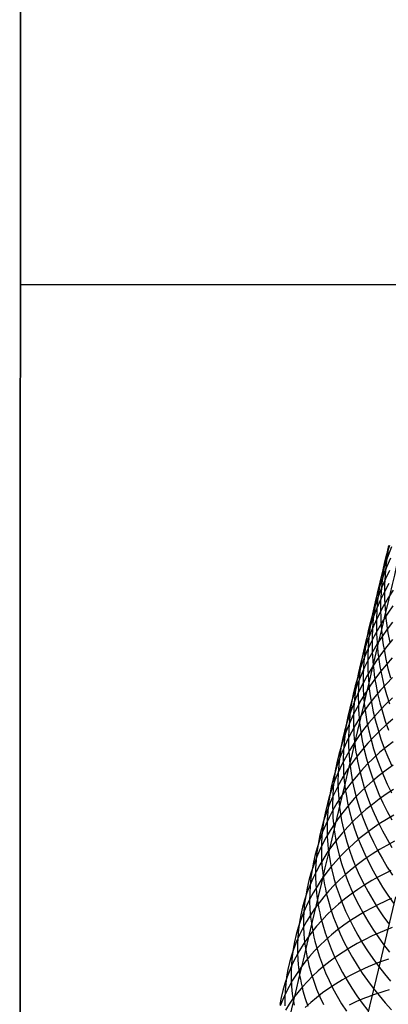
# Model space of a CAD drawing. Extents: x -383 to 1849, y -1185 to -529.
# Tile 373 of 656: x 216 to 233, y -955 to -910. Entities that reach past the tile are written whole.
import ezdxf

# ---------------------------------------------------------------- set-up
doc = ezdxf.new("R2010")
doc.units = 0
doc.layers.add('PREDEFINITO', color=7, linetype='CONTINUOUS')

msp = doc.modelspace()

# ---------------------------------------------------------------- linework, layer by layer
at = {"layer": 'PREDEFINITO'}
for p, q in [((216.347, -943.92, 420), (216.363, -887.728, 420)), ((216.347, -943.92, 370), (216.363, -887.728, 370)), ((216.363, -887.728, 395), (216.347, -943.92, 395)), ((216.347, -943.92, 420), (216.363, -887.728, 420)), ((216.351, -922.148, 420), (241.348, -922.148, 420)), ((216.351, -922.148, 370), (241.348, -922.148, 370)), ((233.286, -934.149, 533.73), (233.186, -934.576, 533.95)), ((233.326, -934.142, 531.747), (233.197, -934.557, 531.975)), ((233.286, -934.2, 535.689), (233.217, -934.636, 535.899)), ((233.419, -934.207, 529.751), (233.262, -934.608, 529.986)), ((233.197, -934.557, 531.975), (233.082, -934.976, 532.203)), ((233.186, -934.576, 533.95), (233.101, -935.005, 534.17)), ((233.262, -934.608, 529.986), (233.118, -935.014, 530.222)), ((233.217, -934.636, 535.899), (233.163, -935.074, 536.109)), ((233.38, -934.725, 527.984), (233.209, -935.117, 528.227)), ((233.082, -934.976, 532.203), (232.984, -935.397, 532.431)), ((233.118, -935.014, 530.222), (232.99, -935.424, 530.459)), ((233.101, -935.005, 534.17), (233.032, -935.437, 534.389)), ((233.209, -935.117, 528.227), (233.051, -935.514, 528.471)), ((233.163, -935.074, 536.109), (233.126, -935.513, 536.317)), ((233.336, -935.299, 526.23), (233.152, -935.681, 526.48)), ((232.99, -935.424, 530.459), (232.877, -935.838, 530.696)), ((232.984, -935.397, 532.431), (232.9, -935.822, 532.659)), ((233.051, -935.514, 528.471), (232.909, -935.915, 528.715)), ((233.032, -935.437, 534.389), (232.979, -935.872, 534.608)), ((233.152, -935.681, 526.48), (232.982, -936.068, 526.731)), ((233.126, -935.513, 536.317), (233.105, -935.954, 536.525)), ((232.877, -935.838, 530.696), (232.779, -936.256, 530.932)), ((232.909, -935.915, 528.715), (232.781, -936.321, 528.96)), ((232.982, -936.068, 526.731), (232.827, -936.46, 526.983)), ((232.9, -935.822, 532.659), (232.833, -936.25, 532.887)), ((232.979, -935.872, 534.608), (232.942, -936.307, 534.825)), ((233.297, -935.899, 524.469), (233.1, -936.27, 524.725)), ((233.105, -935.954, 536.525), (233.101, -936.395, 536.731)), ((233.493, -936.201, 522.46), (233.27, -936.554, 522.719)), ((232.697, -936.676, 531.169), (232.631, -937.099, 531.405)), ((232.781, -936.321, 528.96), (232.669, -936.731, 529.206)), ((232.827, -936.46, 526.983), (232.686, -936.857, 527.236)), ((232.779, -936.256, 530.932), (232.697, -936.676, 531.169)), ((232.781, -936.679, 533.114), (232.746, -937.111, 533.34)), ((232.917, -936.647, 524.983), (232.748, -937.029, 525.242)), ((232.833, -936.25, 532.887), (232.781, -936.679, 533.114)), ((233.1, -936.27, 524.725), (232.917, -936.647, 524.983)), ((232.942, -936.307, 534.825), (232.922, -936.744, 535.042)), ((233.27, -936.554, 522.719), (233.06, -936.913, 522.981)), ((233.101, -936.395, 536.731), (233.105, -936.616, 536.833)), ((233.105, -936.616, 536.833), (233.114, -936.837, 536.936)), ((232.572, -937.144, 529.451), (232.49, -937.56, 529.697)), ((232.686, -936.857, 527.236), (232.56, -937.258, 527.49)), ((232.669, -936.731, 529.206), (232.572, -937.144, 529.451)), ((232.631, -937.099, 531.405), (232.58, -937.524, 531.64)), ((232.748, -937.029, 525.242), (232.594, -937.416, 525.502)), ((232.746, -937.111, 533.34), (232.728, -937.543, 533.564)), ((233.06, -936.913, 522.981), (232.864, -937.279, 523.245)), ((232.922, -936.744, 535.042), (232.919, -937.182, 535.257)), ((233.114, -936.837, 536.936), (233.127, -937.058, 537.037)), ((233.127, -937.058, 537.037), (233.144, -937.279, 537.138)), ((233.486, -936.913, 520.712), (233.25, -937.254, 520.977)), ((232.49, -937.56, 529.697), (232.425, -937.978, 529.941)), ((232.56, -937.258, 527.49), (232.449, -937.663, 527.744)), ((232.594, -937.416, 525.502), (232.454, -937.807, 525.763)), ((232.58, -937.524, 531.64), (232.546, -937.951, 531.875)), ((232.864, -937.279, 523.245), (232.682, -937.651, 523.511)), ((232.728, -937.543, 533.564), (232.726, -937.976, 533.787)), ((233.028, -937.603, 521.245), (232.82, -937.958, 521.515)), ((232.919, -937.182, 535.257), (232.923, -937.401, 535.363)), ((232.923, -937.401, 535.363), (232.932, -937.62, 535.47)), ((233.25, -937.254, 520.977), (233.028, -937.603, 521.245)), ((233.144, -937.279, 537.138), (233.165, -937.499, 537.239)), ((233.165, -937.499, 537.239), (233.191, -937.72, 537.339)), ((232.454, -937.807, 525.763), (232.33, -938.203, 526.025)), ((232.449, -937.663, 527.744), (232.354, -938.071, 527.998)), ((232.515, -938.028, 523.778), (232.362, -938.41, 524.046)), ((232.425, -937.978, 529.941), (232.375, -938.399, 530.185)), ((232.682, -937.651, 523.511), (232.515, -938.028, 523.778)), ((232.546, -937.951, 531.875), (232.529, -938.379, 532.108)), ((232.82, -937.958, 521.515), (232.625, -938.319, 521.788)), ((232.726, -937.976, 533.787), (232.731, -938.193, 533.898)), ((232.932, -937.62, 535.47), (232.946, -937.839, 535.576)), ((232.946, -937.839, 535.576), (232.963, -938.058, 535.681)), ((232.963, -938.058, 535.681), (232.985, -938.276, 535.786)), ((233.22, -937.996, 519.244), (232.986, -938.331, 519.516)), ((233.191, -937.72, 537.339), (233.221, -937.94, 537.439)), ((233.467, -937.667, 518.975), (233.22, -937.996, 519.244)), ((233.221, -937.94, 537.439), (233.256, -938.16, 537.538)), ((232.274, -938.483, 528.251), (232.209, -938.896, 528.504)), ((232.33, -938.203, 526.025), (232.22, -938.603, 526.286)), ((232.362, -938.41, 524.046), (232.223, -938.796, 524.315)), ((232.354, -938.071, 527.998), (232.274, -938.483, 528.251)), ((232.375, -938.399, 530.185), (232.342, -938.821, 530.428)), ((232.625, -938.319, 521.788), (232.444, -938.686, 522.062)), ((232.529, -938.379, 532.108), (232.528, -938.808, 532.339)), ((232.731, -938.193, 533.898), (232.741, -938.41, 534.009)), ((232.741, -938.41, 534.009), (232.755, -938.627, 534.119)), ((232.986, -938.331, 519.516), (232.766, -938.674, 519.791)), ((232.985, -938.276, 535.786), (233.011, -938.495, 535.89)), ((233.011, -938.495, 535.89), (233.042, -938.713, 535.994)), ((233.468, -938.469, 517.247), (233.209, -938.785, 517.52)), ((233.256, -938.16, 537.538), (233.337, -938.599, 537.734)), ((232.223, -938.796, 524.315), (232.099, -939.187, 524.585)), ((232.22, -938.603, 526.286), (232.126, -939.006, 526.548)), ((232.209, -938.896, 528.504), (232.161, -939.312, 528.756)), ((232.444, -938.686, 522.062), (232.277, -939.058, 522.337)), ((232.342, -938.821, 530.428), (232.325, -939.245, 530.67)), ((232.528, -938.808, 532.339), (232.534, -939.022, 532.454)), ((232.766, -938.674, 519.791), (232.559, -939.023, 520.069)), ((232.755, -938.627, 534.119), (232.773, -938.843, 534.229)), ((232.773, -938.843, 534.229), (232.796, -939.06, 534.338)), ((233.209, -938.785, 517.52), (232.963, -939.109, 517.797)), ((233.042, -938.713, 535.994), (233.076, -938.931, 536.097)), ((233.076, -938.931, 536.097), (233.158, -939.366, 536.302)), ((232.047, -939.412, 526.81), (231.984, -939.821, 527.071)), ((232.099, -939.187, 524.585), (231.991, -939.581, 524.855)), ((232.126, -939.006, 526.548), (232.047, -939.412, 526.81)), ((232.277, -939.058, 522.337), (232.125, -939.436, 522.614)), ((232.161, -939.312, 528.756), (232.129, -939.73, 529.007)), ((232.365, -939.379, 520.348), (232.186, -939.74, 520.63)), ((232.325, -939.245, 530.67), (232.325, -939.669, 530.91)), ((232.559, -939.023, 520.069), (232.365, -939.379, 520.348)), ((232.534, -939.022, 532.454), (232.544, -939.237, 532.569)), ((232.544, -939.237, 532.569), (232.559, -939.451, 532.683)), ((232.963, -939.109, 517.797), (232.73, -939.44, 518.077)), ((232.796, -939.06, 534.338), (232.823, -939.277, 534.446)), ((232.823, -939.277, 534.446), (232.854, -939.493, 534.554)), ((233.158, -939.366, 536.302), (233.257, -939.799, 536.503)), ((233.456, -939.316, 515.534), (233.186, -939.619, 515.811)), ((231.987, -939.817, 522.892), (231.865, -940.203, 523.17)), ((231.991, -939.581, 524.855), (231.898, -939.979, 525.125)), ((231.984, -939.821, 527.071), (231.938, -940.231, 527.331)), ((232.125, -939.436, 522.614), (231.987, -939.817, 522.892)), ((232.186, -939.74, 520.63), (232.021, -940.106, 520.913)), ((232.129, -939.73, 529.007), (232.113, -940.148, 529.257)), ((232.51, -939.778, 518.36), (232.304, -940.122, 518.646)), ((232.325, -939.669, 530.91), (232.331, -939.882, 531.029)), ((232.73, -939.44, 518.077), (232.51, -939.778, 518.36)), ((232.559, -939.451, 532.683), (232.577, -939.666, 532.797)), ((232.577, -939.666, 532.797), (232.601, -939.881, 532.91)), ((232.854, -939.493, 534.554), (232.89, -939.709, 534.661)), ((232.89, -939.709, 534.661), (232.973, -940.14, 534.873)), ((233.186, -939.619, 515.811), (232.928, -939.929, 516.091)), ((233.257, -939.799, 536.503), (233.372, -940.229, 536.702)), ((231.865, -940.203, 523.17), (231.757, -940.593, 523.448)), ((231.898, -939.979, 525.125), (231.82, -940.38, 525.395)), ((232.021, -940.106, 520.913), (231.87, -940.478, 521.197)), ((231.938, -940.231, 527.331), (231.907, -940.644, 527.59)), ((232.304, -940.122, 518.646), (232.112, -940.473, 518.933)), ((232.113, -940.148, 529.257), (232.115, -940.568, 529.505)), ((232.331, -939.882, 531.029), (232.342, -940.094, 531.148)), ((232.342, -940.094, 531.148), (232.357, -940.307, 531.266)), ((232.357, -940.307, 531.266), (232.376, -940.519, 531.384)), ((232.684, -940.247, 516.374), (232.452, -940.572, 516.661)), ((232.601, -939.881, 532.91), (232.628, -940.095, 533.022)), ((232.628, -940.095, 533.022), (232.66, -940.309, 533.134)), ((232.66, -940.309, 533.134), (232.696, -940.523, 533.245)), ((232.928, -939.929, 516.091), (232.684, -940.247, 516.374)), ((232.973, -940.14, 534.873), (233.073, -940.569, 535.083)), ((233.466, -940.21, 513.832), (233.184, -940.499, 514.111)), ((231.757, -940.593, 523.448), (231.665, -940.986, 523.727)), ((231.87, -940.478, 521.197), (231.734, -940.854, 521.482)), ((231.82, -940.38, 525.395), (231.758, -940.783, 525.664)), ((231.907, -940.644, 527.59), (231.893, -941.058, 527.848)), ((232.112, -940.473, 518.933), (231.933, -940.829, 519.223)), ((232.115, -940.568, 529.505), (232.121, -940.778, 529.628)), ((232.452, -940.572, 516.661), (232.234, -940.904, 516.951)), ((232.376, -940.519, 531.384), (232.399, -940.732, 531.501)), ((232.399, -940.732, 531.501), (232.427, -940.944, 531.617)), ((232.696, -940.523, 533.245), (232.781, -940.95, 533.465)), ((233.184, -940.499, 514.111), (232.915, -940.797, 514.395)), ((233.073, -940.569, 535.083), (233.19, -940.996, 535.29)), ((231.665, -940.986, 523.727), (231.588, -941.382, 524.005)), ((231.734, -940.854, 521.482), (231.613, -941.234, 521.768)), ((231.769, -941.19, 519.514), (231.62, -941.557, 519.806)), ((231.712, -941.189, 525.932), (231.682, -941.596, 526.199)), ((231.758, -940.783, 525.664), (231.712, -941.189, 525.932)), ((231.933, -940.829, 519.223), (231.769, -941.19, 519.514)), ((231.893, -941.058, 527.848), (231.896, -941.472, 528.104)), ((232.234, -940.904, 516.951), (232.03, -941.242, 517.244)), ((232.121, -940.778, 529.628), (232.133, -940.988, 529.751)), ((232.133, -940.988, 529.751), (232.148, -941.198, 529.873)), ((232.148, -941.198, 529.873), (232.168, -941.408, 529.995)), ((232.658, -941.102, 514.683), (232.415, -941.415, 514.974)), ((232.427, -940.944, 531.617), (232.459, -941.156, 531.733)), ((232.459, -941.156, 531.733), (232.496, -941.367, 531.848)), ((232.915, -940.797, 514.395), (232.658, -941.102, 514.683)), ((232.781, -940.95, 533.465), (232.882, -941.375, 533.683)), ((233.473, -941.15, 512.148), (233.181, -941.426, 512.429)), ((233.19, -940.996, 535.29), (233.322, -941.42, 535.493)), ((231.507, -941.618, 522.054), (231.416, -942.005, 522.34)), ((231.62, -941.557, 519.806), (231.485, -941.928, 520.1)), ((231.613, -941.234, 521.768), (231.507, -941.618, 522.054)), ((231.588, -941.382, 524.005), (231.527, -941.781, 524.282)), ((231.839, -941.587, 517.538), (231.662, -941.937, 517.835)), ((231.682, -941.596, 526.199), (231.669, -942.005, 526.465)), ((232.03, -941.242, 517.244), (231.839, -941.587, 517.538)), ((231.896, -941.472, 528.104), (231.903, -941.68, 528.231)), ((231.903, -941.68, 528.231), (231.915, -941.888, 528.358)), ((232.168, -941.408, 529.995), (232.192, -941.618, 530.116)), ((232.415, -941.415, 514.974), (232.184, -941.735, 515.269)), ((232.192, -941.618, 530.116), (232.22, -941.828, 530.236)), ((232.496, -941.367, 531.848), (232.581, -941.79, 532.076)), ((232.882, -941.375, 533.683), (232.999, -941.798, 533.897)), ((233.181, -941.426, 512.429), (232.9, -941.71, 512.715)), ((231.416, -942.005, 522.34), (231.341, -942.395, 522.625)), ((231.485, -941.928, 520.1), (231.365, -942.303, 520.394)), ((231.527, -941.781, 524.282), (231.482, -942.181, 524.559)), ((231.662, -941.937, 517.835), (231.5, -942.292, 518.133)), ((231.669, -942.005, 526.465), (231.673, -942.415, 526.729)), ((231.967, -942.062, 515.566), (231.764, -942.395, 515.866)), ((231.915, -941.888, 528.358), (231.931, -942.095, 528.484)), ((231.931, -942.095, 528.484), (231.952, -942.303, 528.609)), ((232.184, -941.735, 515.269), (231.967, -942.062, 515.566)), ((232.22, -941.828, 530.236), (232.253, -942.037, 530.355)), ((232.253, -942.037, 530.355), (232.29, -942.247, 530.474)), ((232.632, -942.002, 513.006), (232.377, -942.302, 513.3)), ((232.581, -941.79, 532.076), (232.683, -942.211, 532.302)), ((232.9, -941.71, 512.715), (232.632, -942.002, 513.006)), ((232.999, -941.798, 533.897), (233.132, -942.218, 534.109)), ((231.365, -942.303, 520.394), (231.26, -942.682, 520.688)), ((231.341, -942.395, 522.625), (231.282, -942.788, 522.91)), ((231.5, -942.292, 518.133), (231.352, -942.653, 518.433)), ((231.453, -942.584, 524.834), (231.441, -942.988, 525.108)), ((231.482, -942.181, 524.559), (231.453, -942.584, 524.834)), ((231.764, -942.395, 515.866), (231.574, -942.735, 516.169)), ((231.673, -942.415, 526.729), (231.681, -942.62, 526.86)), ((231.952, -942.303, 528.609), (231.977, -942.511, 528.734)), ((231.977, -942.511, 528.734), (232.006, -942.718, 528.859)), ((232.377, -942.302, 513.3), (232.135, -942.61, 513.598)), ((232.29, -942.247, 530.474), (232.376, -942.664, 530.71)), ((232.683, -942.211, 532.302), (232.801, -942.629, 532.524)), ((233.176, -942.397, 510.763), (232.885, -942.667, 511.05)), ((233.132, -942.218, 534.109), (233.281, -942.636, 534.316)), ((233.48, -942.135, 510.48), (233.176, -942.397, 510.763)), ((231.219, -943.017, 518.733), (231.101, -943.386, 519.034)), ((231.26, -942.682, 520.688), (231.17, -943.064, 520.982)), ((231.352, -942.653, 518.433), (231.219, -943.017, 518.733)), ((231.282, -942.788, 522.91), (231.239, -943.183, 523.194)), ((231.574, -942.735, 516.169), (231.398, -943.08, 516.474)), ((231.441, -942.988, 525.108), (231.445, -943.392, 525.379)), ((231.681, -942.62, 526.86), (231.693, -942.825, 526.991)), ((231.906, -942.924, 513.9), (231.69, -943.245, 514.205)), ((231.693, -942.825, 526.991), (231.71, -943.03, 527.121)), ((231.71, -943.03, 527.121), (231.731, -943.235, 527.25)), ((232.135, -942.61, 513.598), (231.906, -942.924, 513.9)), ((232.006, -942.718, 528.859), (232.039, -942.925, 528.982)), ((232.039, -942.925, 528.982), (232.077, -943.133, 529.105)), ((232.606, -942.945, 511.343), (232.339, -943.232, 511.64)), ((232.376, -942.664, 530.71), (232.479, -943.08, 530.943)), ((232.885, -942.667, 511.05), (232.606, -942.945, 511.343)), ((232.801, -942.629, 532.524), (232.935, -943.046, 532.743)), ((231.101, -943.386, 519.034), (230.997, -943.759, 519.336)), ((231.096, -943.449, 521.276), (231.038, -943.836, 521.569)), ((231.237, -943.43, 516.78), (231.09, -943.785, 517.087)), ((231.17, -943.064, 520.982), (231.096, -943.449, 521.276)), ((231.239, -943.183, 523.194), (231.212, -943.58, 523.477)), ((231.398, -943.08, 516.474), (231.237, -943.43, 516.78)), ((231.445, -943.392, 525.379), (231.454, -943.595, 525.515)), ((231.69, -943.245, 514.205), (231.488, -943.573, 514.513)), ((231.731, -943.235, 527.25), (231.756, -943.44, 527.379)), ((231.756, -943.44, 527.379), (231.785, -943.645, 527.507)), ((232.077, -943.133, 529.105), (232.165, -943.546, 529.348)), ((232.339, -943.232, 511.64), (232.086, -943.526, 511.942)), ((232.479, -943.08, 530.943), (232.598, -943.494, 531.172)), ((233.176, -943.414, 509.114), (232.874, -943.67, 509.403)), ((232.935, -943.046, 532.743), (233.085, -943.459, 532.958)), ((233.085, -943.459, 532.958), (233.249, -943.87, 533.169)), ((233.49, -943.167, 508.831), (233.176, -943.414, 509.114)), ((216.311, -943.922, 420.954), (216.335, -943.921, 420.476)), ((216.333, -1000.114, 420), (216.347, -943.92, 420)), ((216.333, -1000.114, 370), (216.347, -943.92, 370)), ((216.347, -943.92, 395), (216.333, -1000.114, 395)), ((216.333, -1000.114, 420), (216.347, -943.92, 420)), ((216.335, -943.921, 420.476), (216.347, -943.92, 420)), ((216.347, -943.92, 420), (216.347, -943.92, 370)), ((230.997, -943.759, 519.336), (230.909, -944.135, 519.637)), ((231.09, -943.785, 517.087), (230.958, -944.144, 517.396)), ((231.038, -943.836, 521.569), (230.995, -944.226, 521.861)), ((231.3, -943.906, 514.822), (231.126, -944.246, 515.134)), ((231.212, -943.58, 523.477), (231.201, -943.979, 523.758)), ((231.488, -943.573, 514.513), (231.3, -943.906, 514.822)), ((231.454, -943.595, 525.515), (231.466, -943.798, 525.649)), ((231.466, -943.798, 525.649), (231.483, -944, 525.783)), ((231.845, -943.828, 512.247), (231.617, -944.137, 512.556)), ((231.785, -943.645, 527.507), (231.819, -943.85, 527.634)), ((231.819, -943.85, 527.634), (231.857, -944.055, 527.761)), ((232.086, -943.526, 511.942), (231.845, -943.828, 512.247)), ((232.165, -943.546, 529.348), (232.269, -943.958, 529.589)), ((232.583, -943.934, 509.697), (232.306, -944.207, 509.996)), ((232.874, -943.67, 509.403), (232.583, -943.934, 509.697)), ((232.598, -943.494, 531.172), (232.732, -943.906, 531.398)), ((232.732, -943.906, 531.398), (232.883, -944.315, 531.62)), ((233.249, -943.87, 533.169), (233.429, -944.276, 533.377)), ((230.909, -944.135, 519.637), (230.837, -944.514, 519.938)), ((230.958, -944.144, 517.396), (230.841, -944.508, 517.705)), ((231.126, -944.246, 515.134), (230.966, -944.59, 515.448)), ((230.995, -944.226, 521.861), (230.969, -944.618, 522.151)), ((231.201, -943.979, 523.758), (231.207, -944.378, 524.038)), ((231.207, -944.378, 524.038), (231.217, -944.578, 524.177)), ((231.617, -944.137, 512.556), (231.403, -944.452, 512.867)), ((231.483, -944, 525.783), (231.505, -944.203, 525.916)), ((231.505, -944.203, 525.916), (231.53, -944.406, 526.049)), ((231.857, -944.055, 527.761), (231.946, -944.463, 528.012)), ((232.306, -944.207, 509.996), (232.041, -944.488, 510.3)), ((232.269, -943.958, 529.589), (232.389, -944.367, 529.826)), ((232.389, -944.367, 529.826), (232.525, -944.775, 530.059)), ((232.883, -944.315, 531.62), (233.048, -944.72, 531.839)), ((233.492, -944.246, 507.207), (233.168, -944.478, 507.489)), ((230.841, -944.508, 517.705), (230.738, -944.875, 518.014)), ((230.837, -944.514, 519.938), (230.781, -944.896, 520.238)), ((230.966, -944.59, 515.448), (230.82, -944.939, 515.763)), ((230.969, -944.618, 522.151), (230.96, -945.011, 522.441)), ((231.202, -944.774, 513.182), (231.015, -945.102, 513.499)), ((231.403, -944.452, 512.867), (231.202, -944.774, 513.182)), ((231.217, -944.578, 524.177), (231.23, -944.778, 524.315)), ((231.23, -944.778, 524.315), (231.248, -944.978, 524.453)), ((231.53, -944.406, 526.049), (231.56, -944.608, 526.181)), ((231.788, -944.777, 510.608), (231.549, -945.073, 510.92)), ((231.56, -944.608, 526.181), (231.595, -944.811, 526.312)), ((231.595, -944.811, 526.312), (231.633, -945.013, 526.442)), ((232.041, -944.488, 510.3), (231.788, -944.777, 510.608)), ((231.946, -944.463, 528.012), (232.05, -944.87, 528.259)), ((232.525, -944.775, 530.059), (232.677, -945.18, 530.288)), ((232.855, -944.719, 507.778), (232.555, -944.969, 508.072)), ((233.168, -944.478, 507.489), (232.855, -944.719, 507.778)), ((233.048, -944.72, 531.839), (233.228, -945.122, 532.053)), ((230.689, -945.292, 516.079), (230.573, -945.65, 516.395)), ((230.652, -945.246, 518.324), (230.58, -945.619, 518.633)), ((230.738, -944.875, 518.014), (230.652, -945.246, 518.324)), ((230.82, -944.939, 515.763), (230.689, -945.292, 516.079)), ((230.74, -945.28, 520.538), (230.716, -945.666, 520.836)), ((230.781, -944.896, 520.238), (230.74, -945.28, 520.538)), ((231.015, -945.102, 513.499), (230.842, -945.435, 513.818)), ((230.96, -945.011, 522.441), (230.967, -945.405, 522.728)), ((231.248, -944.978, 524.453), (231.27, -945.178, 524.59)), ((231.27, -945.178, 524.59), (231.297, -945.378, 524.726)), ((231.549, -945.073, 510.92), (231.322, -945.375, 511.235)), ((231.633, -945.013, 526.442), (231.723, -945.416, 526.701)), ((232.266, -945.227, 508.372), (231.99, -945.494, 508.677)), ((232.05, -944.87, 528.259), (232.171, -945.275, 528.503)), ((232.171, -945.275, 528.503), (232.308, -945.678, 528.744)), ((232.555, -944.969, 508.072), (232.266, -945.227, 508.372)), ((232.677, -945.18, 530.288), (232.844, -945.582, 530.514)), ((233.228, -945.122, 532.053), (233.423, -945.52, 532.263)), ((230.573, -945.65, 516.395), (230.472, -946.011, 516.712)), ((230.58, -945.619, 518.633), (230.525, -945.996, 518.941)), ((230.842, -945.435, 513.818), (230.684, -945.773, 514.139)), ((230.716, -945.666, 520.836), (230.708, -946.053, 521.132)), ((231.109, -945.685, 511.554), (230.91, -946, 511.876)), ((230.967, -945.405, 522.728), (230.977, -945.602, 522.87)), ((230.977, -945.602, 522.87), (230.991, -945.8, 523.013)), ((231.322, -945.375, 511.235), (231.109, -945.685, 511.554)), ((231.297, -945.378, 524.726), (231.328, -945.578, 524.862)), ((231.328, -945.578, 524.862), (231.363, -945.778, 524.996)), ((231.723, -945.416, 526.701), (231.829, -945.818, 526.956)), ((231.99, -945.494, 508.677), (231.726, -945.768, 508.987)), ((232.308, -945.678, 528.744), (232.461, -946.078, 528.98)), ((232.844, -945.582, 530.514), (233.026, -945.98, 530.735)), ((233.173, -945.586, 505.882), (232.85, -945.813, 506.17)), ((233.508, -945.37, 505.601), (233.173, -945.586, 505.882)), ((230.472, -946.011, 516.712), (230.386, -946.376, 517.029)), ((230.54, -946.116, 514.461), (230.41, -946.464, 514.784)), ((230.525, -945.996, 518.941), (230.485, -946.374, 519.248)), ((230.684, -945.773, 514.139), (230.54, -946.116, 514.461)), ((230.708, -946.053, 521.132), (230.717, -946.441, 521.427)), ((230.91, -946, 511.876), (230.725, -946.322, 512.2)), ((230.991, -945.8, 523.013), (231.009, -945.997, 523.154)), ((231.009, -945.997, 523.154), (231.032, -946.195, 523.295)), ((231.032, -946.195, 523.295), (231.059, -946.392, 523.435)), ((231.475, -946.05, 509.301), (231.238, -946.34, 509.619)), ((231.363, -945.778, 524.996), (231.402, -945.978, 525.13)), ((231.402, -945.978, 525.13), (231.493, -946.376, 525.396)), ((231.726, -945.768, 508.987), (231.475, -946.05, 509.301)), ((231.829, -945.818, 526.956), (231.951, -946.218, 527.207)), ((232.539, -946.048, 506.465), (232.24, -946.292, 506.765)), ((232.461, -946.078, 528.98), (232.628, -946.475, 529.213)), ((232.85, -945.813, 506.17), (232.539, -946.048, 506.465)), ((233.026, -945.98, 530.735), (233.222, -946.374, 530.952)), ((230.41, -946.464, 514.784), (230.296, -946.815, 515.108)), ((230.386, -946.376, 517.029), (230.316, -946.744, 517.345)), ((230.553, -946.648, 512.526), (230.396, -946.98, 512.854)), ((230.485, -946.374, 519.248), (230.462, -946.755, 519.554)), ((230.725, -946.322, 512.2), (230.553, -946.648, 512.526)), ((230.717, -946.441, 521.427), (230.728, -946.636, 521.573)), ((230.728, -946.636, 521.573), (230.743, -946.831, 521.719)), ((231.013, -946.636, 509.94), (230.802, -946.938, 510.265)), ((231.238, -946.34, 509.619), (231.013, -946.636, 509.94)), ((231.059, -946.392, 523.435), (231.09, -946.589, 523.574)), ((231.09, -946.589, 523.574), (231.126, -946.787, 523.713)), ((231.493, -946.376, 525.396), (231.601, -946.774, 525.658)), ((231.952, -946.545, 507.071), (231.678, -946.805, 507.382)), ((231.951, -946.218, 527.207), (232.088, -946.616, 527.454)), ((232.24, -946.292, 506.765), (231.952, -946.545, 507.071)), ((232.088, -946.616, 527.454), (232.241, -947.012, 527.698)), ((232.628, -946.475, 529.213), (232.81, -946.869, 529.441)), ((233.53, -946.538, 504.017), (233.185, -946.739, 504.297)), ((233.222, -946.374, 530.952), (233.432, -946.764, 531.165)), ((230.296, -946.815, 515.108), (230.196, -947.17, 515.432)), ((230.262, -947.114, 517.661), (230.224, -947.487, 517.975)), ((230.396, -946.98, 512.854), (230.253, -947.317, 513.183)), ((230.316, -946.744, 517.345), (230.262, -947.114, 517.661)), ((230.462, -946.755, 519.554), (230.455, -947.136, 519.858)), ((230.802, -946.938, 510.265), (230.604, -947.247, 510.593)), ((230.743, -946.831, 521.719), (230.762, -947.025, 521.864)), ((230.762, -947.025, 521.864), (230.785, -947.22, 522.008)), ((231.126, -946.787, 523.713), (231.165, -946.984, 523.85)), ((231.165, -946.984, 523.85), (231.257, -947.377, 524.123)), ((231.415, -947.074, 507.698), (231.166, -947.35, 508.019)), ((231.678, -946.805, 507.382), (231.415, -947.074, 507.698)), ((231.601, -946.774, 525.658), (231.725, -947.169, 525.917)), ((232.241, -947.012, 527.698), (232.41, -947.404, 527.937)), ((232.852, -946.951, 504.584), (232.53, -947.171, 504.878)), ((232.81, -946.869, 529.441), (233.007, -947.259, 529.664)), ((233.185, -946.739, 504.297), (232.852, -946.951, 504.584)), ((230.112, -947.529, 515.756), (230.043, -947.891, 516.08)), ((230.196, -947.17, 515.432), (230.112, -947.529, 515.756)), ((230.253, -947.317, 513.183), (230.125, -947.658, 513.513)), ((230.224, -947.487, 517.975), (230.201, -947.861, 518.288)), ((230.421, -947.562, 510.923), (230.251, -947.882, 511.255)), ((230.604, -947.247, 510.593), (230.421, -947.562, 510.923)), ((230.455, -947.136, 519.858), (230.465, -947.519, 520.16)), ((230.465, -947.519, 520.16), (230.477, -947.711, 520.31)), ((230.785, -947.22, 522.008), (230.813, -947.415, 522.152)), ((230.813, -947.415, 522.152), (230.845, -947.609, 522.295)), ((231.166, -947.35, 508.019), (230.93, -947.633, 508.343)), ((231.257, -947.377, 524.123), (231.366, -947.769, 524.392)), ((231.725, -947.169, 525.917), (231.864, -947.563, 526.171)), ((231.864, -947.563, 526.171), (232.019, -947.954, 526.422)), ((232.22, -947.401, 505.178), (231.922, -947.64, 505.485)), ((232.53, -947.171, 504.878), (232.22, -947.401, 505.178)), ((232.41, -947.404, 527.937), (232.593, -947.793, 528.172)), ((233.007, -947.259, 529.664), (233.218, -947.644, 529.883)), ((230.012, -948.004, 513.844), (229.914, -948.353, 514.175)), ((230.043, -947.891, 516.08), (229.991, -948.255, 516.402)), ((230.125, -947.658, 513.513), (230.012, -948.004, 513.844)), ((230.251, -947.882, 511.255), (230.096, -948.207, 511.59)), ((230.201, -947.861, 518.288), (230.196, -948.237, 518.599)), ((230.477, -947.711, 520.31), (230.492, -947.903, 520.459)), ((230.492, -947.903, 520.459), (230.512, -948.095, 520.608)), ((230.707, -947.923, 508.671), (230.497, -948.219, 509.003)), ((230.93, -947.633, 508.343), (230.707, -947.923, 508.671)), ((230.845, -947.609, 522.295), (230.882, -947.804, 522.437)), ((230.882, -947.804, 522.437), (230.923, -947.998, 522.578)), ((230.923, -947.998, 522.578), (231.016, -948.387, 522.858)), ((231.637, -947.887, 505.797), (231.363, -948.142, 506.114)), ((231.366, -947.769, 524.392), (231.49, -948.159, 524.658)), ((231.922, -947.64, 505.485), (231.637, -947.887, 505.797)), ((232.019, -947.954, 526.422), (232.189, -948.342, 526.668)), ((232.593, -947.793, 528.172), (232.791, -948.179, 528.401)), ((233.207, -947.934, 502.73), (232.863, -948.131, 503.016)), ((233.562, -947.748, 502.453), (233.207, -947.934, 502.73)), ((233.218, -947.644, 529.883), (233.443, -948.026, 530.097)), ((229.914, -948.353, 514.175), (229.832, -948.705, 514.506)), ((229.991, -948.255, 516.402), (229.954, -948.621, 516.724)), ((230.096, -948.207, 511.59), (229.955, -948.537, 511.925)), ((230.196, -948.237, 518.599), (230.207, -948.614, 518.908)), ((230.497, -948.219, 509.003), (230.301, -948.522, 509.337)), ((230.512, -948.095, 520.608), (230.536, -948.287, 520.756)), ((230.536, -948.287, 520.756), (230.564, -948.479, 520.903)), ((231.103, -948.404, 506.436), (230.855, -948.674, 506.763)), ((231.016, -948.387, 522.858), (231.126, -948.774, 523.134)), ((231.363, -948.142, 506.114), (231.103, -948.404, 506.436)), ((231.49, -948.159, 524.658), (231.63, -948.548, 524.919)), ((232.189, -948.342, 526.668), (232.374, -948.727, 526.909)), ((232.531, -948.337, 503.309), (232.211, -948.553, 503.609)), ((232.863, -948.131, 503.016), (232.531, -948.337, 503.309)), ((232.791, -948.179, 528.401), (233.003, -948.56, 528.626)), ((229.829, -948.872, 512.262), (229.718, -949.21, 512.599)), ((229.832, -948.705, 514.506), (229.765, -949.06, 514.837)), ((229.955, -948.537, 511.925), (229.829, -948.872, 512.262)), ((229.954, -948.621, 516.724), (229.933, -948.99, 517.044)), ((230.119, -948.83, 509.674), (229.951, -949.144, 510.013)), ((230.301, -948.522, 509.337), (230.119, -948.83, 509.674)), ((230.207, -948.614, 518.908), (230.218, -948.803, 519.062)), ((230.218, -948.803, 519.062), (230.234, -948.992, 519.215)), ((230.564, -948.479, 520.903), (230.597, -948.671, 521.05)), ((230.597, -948.671, 521.05), (230.634, -948.863, 521.195)), ((230.855, -948.674, 506.763), (230.62, -948.951, 507.094)), ((230.634, -948.863, 521.195), (230.675, -949.054, 521.34)), ((231.126, -948.774, 523.134), (231.253, -949.159, 523.406)), ((231.902, -948.777, 503.915), (231.605, -949.01, 504.228)), ((231.63, -948.548, 524.919), (231.786, -948.933, 525.176)), ((232.211, -948.553, 503.609), (231.902, -948.777, 503.915)), ((232.374, -948.727, 526.909), (232.573, -949.108, 527.146)), ((233.003, -948.56, 528.626), (233.228, -948.936, 528.846)), ((229.718, -949.21, 512.599), (229.622, -949.552, 512.937)), ((229.765, -949.06, 514.837), (229.714, -949.418, 515.167)), ((229.951, -949.144, 510.013), (229.797, -949.463, 510.354)), ((229.933, -948.99, 517.044), (229.929, -949.36, 517.363)), ((229.929, -949.36, 517.363), (229.941, -949.731, 517.679)), ((230.398, -949.235, 507.428), (230.19, -949.525, 507.766)), ((230.234, -948.992, 519.215), (230.255, -949.181, 519.367)), ((230.255, -949.181, 519.367), (230.279, -949.37, 519.519)), ((230.279, -949.37, 519.519), (230.308, -949.559, 519.67)), ((230.62, -948.951, 507.094), (230.398, -949.235, 507.428)), ((230.675, -949.054, 521.34), (230.77, -949.437, 521.627)), ((231.321, -949.251, 504.546), (231.049, -949.501, 504.87)), ((231.253, -949.159, 523.406), (231.394, -949.543, 523.674)), ((231.605, -949.01, 504.228), (231.321, -949.251, 504.546)), ((231.786, -948.933, 525.176), (231.956, -949.316, 525.428)), ((231.956, -949.316, 525.428), (232.142, -949.696, 525.676)), ((232.86, -949.359, 501.483), (232.518, -949.55, 501.773)), ((232.573, -949.108, 527.146), (232.786, -949.485, 527.377)), ((233.214, -949.178, 501.2), (232.86, -949.359, 501.483)), ((233.395, -949.092, 501.062), (233.214, -949.178, 501.2)), ((233.228, -948.936, 528.846), (233.468, -949.308, 529.061)), ((229.658, -949.786, 510.696), (229.534, -950.114, 511.039)), ((229.622, -949.552, 512.937), (229.542, -949.898, 513.274)), ((229.797, -949.463, 510.354), (229.658, -949.786, 510.696)), ((229.678, -949.779, 515.496), (229.659, -950.141, 515.823)), ((229.714, -949.418, 515.167), (229.678, -949.779, 515.496)), ((229.996, -949.821, 508.107), (229.815, -950.123, 508.451)), ((229.941, -949.731, 517.679), (229.954, -949.917, 517.836)), ((230.19, -949.525, 507.766), (229.996, -949.821, 508.107)), ((230.308, -949.559, 519.67), (230.341, -949.748, 519.819)), ((230.341, -949.748, 519.819), (230.379, -949.937, 519.969)), ((230.789, -949.758, 505.199), (230.543, -950.022, 505.532)), ((230.77, -949.437, 521.627), (230.881, -949.819, 521.91)), ((231.049, -949.501, 504.87), (230.789, -949.758, 505.199)), ((230.881, -949.819, 521.91), (231.009, -950.199, 522.189)), ((231.394, -949.543, 523.674), (231.552, -949.924, 523.938)), ((232.187, -949.751, 502.071), (231.868, -949.96, 502.376)), ((232.142, -949.696, 525.676), (232.342, -950.073, 525.919)), ((232.518, -949.55, 501.773), (232.187, -949.751, 502.071)), ((232.786, -949.485, 527.377), (233.014, -949.858, 527.604)), ((229.534, -950.114, 511.039), (229.424, -950.446, 511.384)), ((229.476, -950.247, 513.612), (229.427, -950.598, 513.948)), ((229.542, -949.898, 513.274), (229.476, -950.247, 513.612)), ((229.815, -950.123, 508.451), (229.648, -950.43, 508.797)), ((229.659, -950.141, 515.823), (229.657, -950.505, 516.148)), ((229.954, -949.917, 517.836), (229.971, -950.103, 517.992)), ((229.971, -950.103, 517.992), (229.992, -950.289, 518.148)), ((230.543, -950.022, 505.532), (230.309, -950.293, 505.87)), ((230.379, -949.937, 519.969), (230.42, -950.126, 520.117)), ((230.42, -950.126, 520.117), (230.516, -950.503, 520.41)), ((231.009, -950.199, 522.189), (231.152, -950.577, 522.464)), ((231.561, -950.178, 502.688), (231.265, -950.405, 503.006)), ((231.552, -949.924, 523.938), (231.724, -950.302, 524.197)), ((231.868, -949.96, 502.376), (231.561, -950.178, 502.688)), ((232.342, -950.073, 525.919), (232.556, -950.445, 526.156)), ((233.014, -949.858, 527.604), (233.255, -950.226, 527.824)), ((233.255, -950.226, 527.824), (233.509, -950.588, 528.039)), ((229.424, -950.446, 511.384), (229.33, -950.782, 511.728)), ((229.427, -950.598, 513.948), (229.394, -950.952, 514.283)), ((229.648, -950.43, 508.797), (229.496, -950.743, 509.144)), ((229.657, -950.505, 516.148), (229.671, -950.87, 516.471)), ((230.089, -950.571, 506.212), (229.882, -950.855, 506.556)), ((229.992, -950.289, 518.148), (230.017, -950.475, 518.303)), ((230.017, -950.475, 518.303), (230.046, -950.661, 518.457)), ((230.046, -950.661, 518.457), (230.08, -950.847, 518.611)), ((230.309, -950.293, 505.87), (230.089, -950.571, 506.212)), ((230.516, -950.503, 520.41), (230.628, -950.879, 520.7)), ((230.982, -950.64, 503.329), (230.712, -950.882, 503.658)), ((231.265, -950.405, 503.006), (230.982, -950.64, 503.329)), ((231.152, -950.577, 522.464), (231.31, -950.953, 522.734)), ((231.724, -950.302, 524.197), (231.911, -950.678, 524.452)), ((231.911, -950.678, 524.452), (232.113, -951.05, 524.701)), ((232.879, -950.627, 499.965), (232.527, -950.803, 500.253)), ((232.556, -950.445, 526.156), (232.784, -950.813, 526.388)), ((233.059, -950.543, 499.825), (232.879, -950.627, 499.965)), ((233.242, -950.461, 499.686), (233.059, -950.543, 499.825)), ((233.428, -950.382, 499.55), (233.242, -950.461, 499.686)), ((233.265, -951.789, 498.206), (233.616, -950.305, 499.415)), ((229.251, -951.121, 512.072), (229.187, -951.463, 512.416)), ((229.358, -951.06, 509.493), (229.235, -951.381, 509.844)), ((229.33, -950.782, 511.728), (229.251, -951.121, 512.072)), ((229.496, -950.743, 509.144), (229.358, -951.06, 509.493)), ((229.394, -950.952, 514.283), (229.377, -951.307, 514.617)), ((229.689, -951.145, 506.904), (229.509, -951.441, 507.255)), ((229.671, -950.87, 516.471), (229.684, -951.053, 516.632)), ((229.684, -951.053, 516.632), (229.702, -951.236, 516.792)), ((229.882, -950.855, 506.556), (229.689, -951.145, 506.904)), ((230.08, -950.847, 518.611), (230.118, -951.034, 518.763)), ((230.118, -951.034, 518.763), (230.161, -951.22, 518.915)), ((230.454, -951.133, 503.993), (230.209, -951.39, 504.331)), ((230.712, -950.882, 503.658), (230.454, -951.133, 503.993)), ((230.628, -950.879, 520.7), (230.756, -951.253, 520.985)), ((231.31, -950.953, 522.734), (231.483, -951.327, 522.999)), ((231.856, -951.184, 500.853), (231.538, -951.388, 501.163)), ((232.186, -950.989, 500.549), (231.856, -951.184, 500.853)), ((232.113, -951.05, 524.701), (232.328, -951.418, 524.945)), ((232.527, -950.803, 500.253), (232.186, -950.989, 500.549)), ((232.784, -950.813, 526.388), (233.025, -951.176, 526.615)), ((233.025, -951.176, 526.615), (233.279, -951.534, 526.835)), ((229.235, -951.381, 509.844), (229.127, -951.707, 510.194)), ((229.187, -951.463, 512.416), (229.139, -951.808, 512.76)), ((229.509, -951.441, 507.255), (229.344, -951.742, 507.608)), ((229.377, -951.307, 514.617), (229.376, -951.665, 514.949)), ((229.702, -951.236, 516.792), (229.724, -951.419, 516.951)), ((229.724, -951.419, 516.951), (229.75, -951.602, 517.11)), ((229.75, -951.602, 517.11), (229.78, -951.786, 517.267)), ((230.209, -951.39, 504.331), (229.977, -951.654, 504.675)), ((230.161, -951.22, 518.915), (230.258, -951.591, 519.215)), ((230.258, -951.591, 519.215), (230.371, -951.961, 519.511)), ((230.756, -951.253, 520.985), (230.9, -951.626, 521.266)), ((230.9, -951.626, 521.266), (231.059, -951.997, 521.543)), ((231.232, -951.6, 501.481), (230.938, -951.821, 501.804)), ((231.538, -951.388, 501.163), (231.232, -951.6, 501.481)), ((231.483, -951.327, 522.999), (231.672, -951.697, 523.26)), ((232.328, -951.418, 524.945), (232.558, -951.781, 525.183)), ((229.034, -952.036, 510.546), (228.957, -952.369, 510.897)), ((229.127, -951.707, 510.194), (229.034, -952.036, 510.546)), ((229.193, -952.048, 507.963), (229.057, -952.359, 508.319)), ((229.139, -951.808, 512.76), (229.108, -952.155, 513.102)), ((229.344, -951.742, 507.608), (229.193, -952.048, 507.963)), ((229.376, -951.665, 514.949), (229.392, -952.024, 515.279)), ((229.392, -952.024, 515.279), (229.406, -952.203, 515.442)), ((229.759, -951.925, 505.022), (229.554, -952.203, 505.372)), ((229.977, -951.654, 504.675), (229.759, -951.925, 505.022)), ((229.78, -951.786, 517.267), (229.815, -951.969, 517.424)), ((229.815, -951.969, 517.424), (229.854, -952.152, 517.58)), ((230.371, -951.961, 519.511), (230.501, -952.331, 519.803)), ((230.657, -952.051, 502.134), (230.388, -952.287, 502.47)), ((230.938, -951.821, 501.804), (230.657, -952.051, 502.134)), ((231.059, -951.997, 521.543), (231.233, -952.365, 521.814)), ((231.672, -951.697, 523.26), (231.874, -952.064, 523.515)), ((231.874, -952.064, 523.515), (232.091, -952.427, 523.764)), ((232.71, -952.018, 498.622), (232.53, -952.1, 498.765)), ((232.558, -951.781, 525.183), (232.801, -952.141, 525.416)), ((232.892, -951.939, 498.481), (232.71, -952.018, 498.622)), ((233.077, -951.863, 498.342), (232.892, -951.939, 498.481)), ((232.907, -953.295, 497.027), (233.265, -951.789, 498.206)), ((233.265, -951.789, 498.206), (233.077, -951.863, 498.342)), ((233.455, -951.717, 498.072), (233.265, -951.789, 498.206)), ((228.957, -952.369, 510.897), (228.895, -952.704, 511.247)), ((229.057, -952.359, 508.319), (228.935, -952.674, 508.676)), ((229.108, -952.155, 513.102), (229.092, -952.505, 513.442)), ((229.092, -952.505, 513.442), (229.093, -952.856, 513.781)), ((229.362, -952.486, 505.726), (229.185, -952.774, 506.082)), ((229.554, -952.203, 505.372), (229.362, -952.486, 505.726)), ((229.406, -952.203, 515.442), (229.425, -952.383, 515.606)), ((229.425, -952.383, 515.606), (229.447, -952.563, 515.768)), ((229.854, -952.152, 517.58), (229.897, -952.335, 517.735)), ((230.131, -952.532, 502.81), (229.887, -952.783, 503.156)), ((229.897, -952.335, 517.735), (229.996, -952.701, 518.041)), ((230.388, -952.287, 502.47), (230.131, -952.532, 502.81)), ((230.501, -952.331, 519.803), (230.646, -952.698, 520.091)), ((231.233, -952.365, 521.814), (231.422, -952.73, 522.081)), ((231.839, -952.45, 499.358), (231.511, -952.639, 499.666)), ((232.179, -952.27, 499.057), (231.839, -952.45, 499.358)), ((232.091, -952.427, 523.764), (232.321, -952.786, 524.008)), ((232.53, -952.1, 498.765), (232.179, -952.27, 499.057)), ((232.801, -952.141, 525.416), (233.057, -952.495, 525.642)), ((233.057, -952.495, 525.642), (233.326, -952.844, 525.862)), ((228.828, -952.993, 509.034), (228.736, -953.316, 509.392)), ((228.935, -952.674, 508.676), (228.828, -952.993, 509.034)), ((228.895, -952.704, 511.247), (228.848, -953.042, 511.597)), ((229.185, -952.774, 506.082), (229.021, -953.068, 506.441)), ((229.093, -952.856, 513.781), (229.11, -953.208, 514.117)), ((229.447, -952.563, 515.768), (229.475, -952.743, 515.93)), ((229.475, -952.743, 515.93), (229.506, -952.924, 516.09)), ((229.506, -952.924, 516.09), (229.541, -953.104, 516.25)), ((229.887, -952.783, 503.156), (229.657, -953.041, 503.505)), ((229.996, -952.701, 518.041), (230.111, -953.066, 518.344)), ((230.646, -952.698, 520.091), (230.806, -953.063, 520.373)), ((231.194, -952.837, 499.981), (230.889, -953.043, 500.304)), ((231.511, -952.639, 499.666), (231.194, -952.837, 499.981)), ((231.422, -952.73, 522.081), (231.625, -953.091, 522.342)), ((232.321, -952.786, 524.008), (232.565, -953.14, 524.246)), ((228.736, -953.316, 509.392), (228.66, -953.642, 509.751)), ((228.872, -953.367, 506.801), (228.738, -953.671, 507.164)), ((228.818, -953.383, 511.946), (228.804, -953.726, 512.293)), ((228.848, -953.042, 511.597), (228.818, -953.383, 511.946)), ((229.021, -953.068, 506.441), (228.872, -953.367, 506.801)), ((229.11, -953.208, 514.117), (229.125, -953.385, 514.284)), ((229.125, -953.385, 514.284), (229.145, -953.561, 514.45)), ((229.44, -953.306, 503.859), (229.236, -953.577, 504.216)), ((229.657, -953.041, 503.505), (229.44, -953.306, 503.859)), ((229.541, -953.104, 516.25), (229.581, -953.284, 516.409)), ((229.581, -953.284, 516.409), (229.625, -953.464, 516.568)), ((230.111, -953.066, 518.344), (230.242, -953.43, 518.643)), ((230.242, -953.43, 518.643), (230.389, -953.791, 518.937)), ((230.597, -953.257, 500.633), (230.317, -953.48, 500.968)), ((230.889, -953.043, 500.304), (230.597, -953.257, 500.633)), ((230.806, -953.063, 520.373), (230.981, -953.426, 520.651)), ((230.981, -953.426, 520.651), (231.172, -953.786, 520.924)), ((231.625, -953.091, 522.342), (231.842, -953.449, 522.597)), ((231.842, -953.449, 522.597), (232.073, -953.803, 522.847)), ((232.536, -953.441, 497.307), (232.354, -953.517, 497.45)), ((232.72, -953.367, 497.166), (232.536, -953.441, 497.307)), ((232.543, -954.825, 495.878), (232.907, -953.295, 497.027)), ((232.565, -953.14, 524.246), (232.822, -953.49, 524.478)), ((232.907, -953.295, 497.027), (232.72, -953.367, 497.166)), ((233.097, -953.226, 496.891), (232.907, -953.295, 497.027)), ((233.289, -953.16, 496.757), (233.097, -953.226, 496.891)), ((228.66, -953.642, 509.751), (228.599, -953.972, 510.108)), ((228.738, -953.671, 507.164), (228.618, -953.979, 507.527)), ((228.804, -953.726, 512.293), (228.806, -954.071, 512.638)), ((229.046, -953.854, 504.576), (228.87, -954.136, 504.94)), ((229.236, -953.577, 504.216), (229.046, -953.854, 504.576)), ((229.145, -953.561, 514.45), (229.168, -953.738, 514.616)), ((229.168, -953.738, 514.616), (229.196, -953.915, 514.781)), ((229.625, -953.464, 516.568), (229.726, -953.824, 516.881)), ((229.726, -953.824, 516.881), (229.843, -954.184, 517.19)), ((230.049, -953.71, 501.308), (229.794, -953.948, 501.654)), ((230.317, -953.48, 500.968), (230.049, -953.71, 501.308)), ((230.389, -953.791, 518.937), (230.551, -954.151, 519.226)), ((231.172, -953.786, 520.924), (231.376, -954.142, 521.19)), ((231.826, -953.762, 497.893), (231.488, -953.936, 498.199)), ((232.176, -953.596, 497.596), (231.826, -953.762, 497.893)), ((232.073, -953.803, 522.847), (232.318, -954.153, 523.091)), ((232.354, -953.517, 497.45), (232.176, -953.596, 497.596)), ((232.822, -953.49, 524.478), (233.092, -953.834, 524.703)), ((233.092, -953.834, 524.703), (233.374, -954.173, 524.922)), ((228.513, -954.291, 507.891), (228.423, -954.607, 508.255)), ((228.618, -953.979, 507.527), (228.513, -954.291, 507.891)), ((228.554, -954.304, 510.465), (228.525, -954.638, 510.821)), ((228.599, -953.972, 510.108), (228.554, -954.304, 510.465)), ((228.87, -954.136, 504.94), (228.708, -954.424, 505.305)), ((228.806, -954.071, 512.638), (228.825, -954.417, 512.981)), ((229.196, -953.915, 514.781), (229.228, -954.093, 514.945)), ((229.228, -954.093, 514.945), (229.264, -954.27, 515.108)), ((229.264, -954.27, 515.108), (229.305, -954.447, 515.27)), ((229.551, -954.192, 502.005), (229.322, -954.444, 502.36)), ((229.794, -953.948, 501.654), (229.551, -954.192, 502.005)), ((229.843, -954.184, 517.19), (229.975, -954.542, 517.495)), ((230.847, -954.312, 498.833), (230.544, -954.512, 499.161)), ((230.551, -954.151, 519.226), (230.728, -954.509, 519.509)), ((231.162, -954.12, 498.512), (230.847, -954.312, 498.833)), ((231.488, -953.936, 498.199), (231.162, -954.12, 498.512)), ((231.376, -954.142, 521.19), (231.594, -954.496, 521.452)), ((232.318, -954.153, 523.091), (232.575, -954.498, 523.328)), ((228.423, -954.607, 508.255), (228.349, -954.926, 508.619)), ((228.56, -954.716, 505.672), (228.427, -955.014, 506.041)), ((228.525, -954.638, 510.821), (228.512, -954.975, 511.175)), ((228.708, -954.424, 505.305), (228.56, -954.716, 505.672)), ((228.825, -954.417, 512.981), (228.84, -954.59, 513.151)), ((228.84, -954.59, 513.151), (228.86, -954.763, 513.321)), ((228.86, -954.763, 513.321), (228.885, -954.937, 513.49)), ((229.106, -954.702, 502.719), (228.904, -954.966, 503.082)), ((229.322, -954.444, 502.36), (229.106, -954.702, 502.719)), ((229.305, -954.447, 515.27), (229.35, -954.624, 515.432)), ((229.35, -954.624, 515.432), (229.452, -954.978, 515.751)), ((230.253, -954.721, 499.496), (229.974, -954.938, 499.837)), ((229.975, -954.542, 517.495), (230.124, -954.898, 517.795)), ((230.544, -954.512, 499.161), (230.253, -954.721, 499.496)), ((230.728, -954.509, 519.509), (230.92, -954.864, 519.788)), ((231.594, -954.496, 521.452), (231.827, -954.845, 521.707)), ((232.732, -954.758, 495.74), (232.543, -954.825, 495.878)), ((232.575, -954.498, 523.328), (232.846, -954.838, 523.558)), ((232.924, -954.694, 495.604), (232.732, -954.758, 495.74)), ((233.118, -954.633, 495.47), (232.924, -954.694, 495.604)), ((233.315, -954.574, 495.339), (233.118, -954.633, 495.47)), ((228.349, -954.926, 508.619), (228.29, -955.248, 508.983)), ((228.427, -955.014, 506.041), (228.308, -955.315, 506.411)), ((228.512, -954.975, 511.175), (228.515, -955.313, 511.527)), ((228.716, -955.235, 503.448), (228.541, -955.511, 503.817)), ((228.904, -954.966, 503.082), (228.716, -955.235, 503.448)), ((228.885, -954.937, 513.49), (228.913, -955.111, 513.658)), ((228.913, -955.111, 513.658), (228.946, -955.285, 513.825)), ((229.452, -954.978, 515.751), (229.57, -955.331, 516.067)), ((229.708, -955.162, 500.183), (229.455, -955.393, 500.535)), ((229.974, -954.938, 499.837), (229.708, -955.162, 500.183)), ((230.124, -954.898, 517.795), (230.287, -955.253, 518.09)), ((230.92, -954.864, 519.788), (231.126, -955.216, 520.061)), ((231.126, -955.216, 520.061), (231.346, -955.564, 520.328)), ((231.814, -955.115, 496.456), (231.466, -955.275, 496.758)), ((231.992, -955.039, 496.308), (231.814, -955.115, 496.456)), ((231.827, -954.845, 521.707), (232.072, -955.19, 521.956)), ((232.173, -954.965, 496.162), (231.992, -955.039, 496.308)), ((232.072, -955.19, 521.956), (232.331, -955.53, 522.198)), ((232.166, -956.376, 494.767), (232.543, -954.825, 495.878)), ((232.357, -954.893, 496.019), (232.173, -954.965, 496.162)), ((232.543, -954.825, 495.878), (232.357, -954.893, 496.019)), ((232.846, -954.838, 523.558), (233.129, -955.172, 523.782)), ((233.129, -955.172, 523.782), (233.424, -955.5, 523.999))]:
    msp.add_line(p, q, dxfattribs=at)
at = {"layer": 'PREDEFINITO', "extrusion": (0.033705, 0.179692, 0.983145)}
msp.add_arc((-416.714, 954.403, 388.749), 14.856, 330.63, 58.3738, dxfattribs=at)
at = {"layer": 'PREDEFINITO', "extrusion": (0.972954, -0.231001, 0.000156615)}
msp.add_arc((-933.521, 576.939, 443.438), 85.299, 293.36993, 338.51108, dxfattribs=at)

doc.saveas('drawing.dxf')
